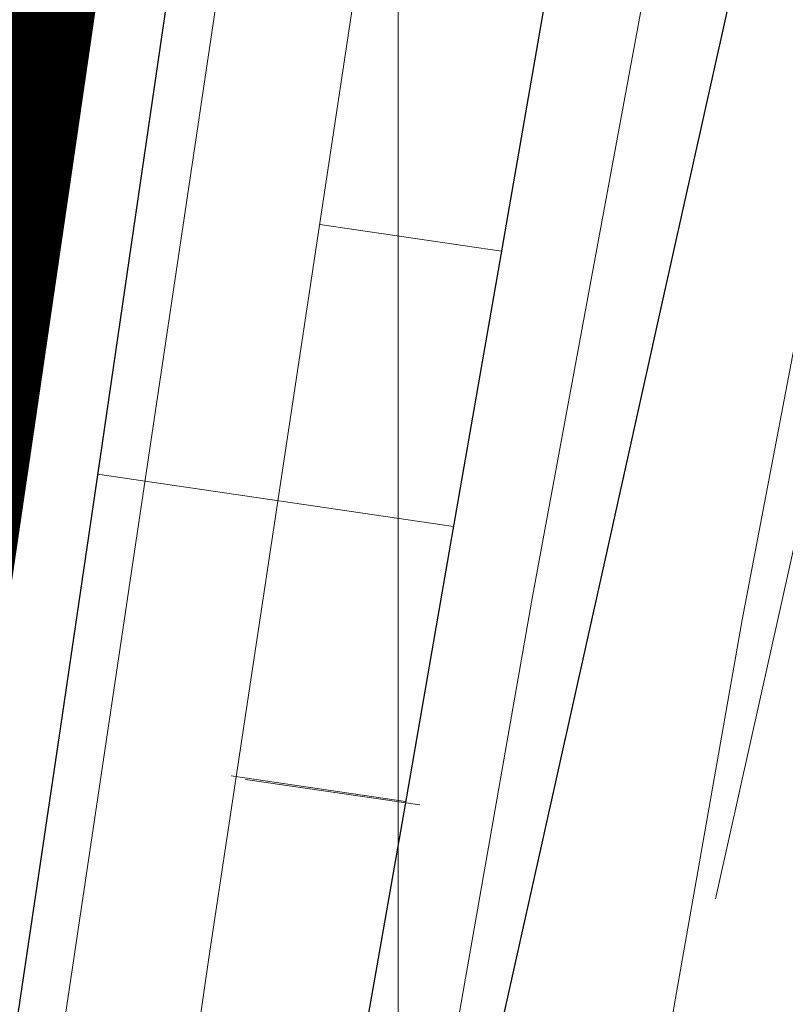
# Model space of a CAD drawing. Header units: metres. Extents: x 102313 to 104557, y 415820 to 422103.
# Tile 798 of 865: x 103793 to 103807, y 419509 to 419526. Entities that reach past the tile are written whole.
import ezdxf

# ---------------------------------------------------------------- set-up
doc = ezdxf.new("R2010")
doc.units = ezdxf.units.M
doc.header["$MEASUREMENT"] = 0
doc.linetypes.add('DGN Style 5', pattern=[84.730388, 36.313023, -48.417365])
doc.linetypes.add('KG-GV', pattern=[42, 12, -6, 0, -6, 12, -6])
for name, color, linetype, lineweight in [('00-50m-Bowgr-markering rijstrook', 4, 'DGN Style 5', 0), ('00-Coordinaten', 7, 'Continuous', 0), ('N-WE-GW-GRONDWERK-G', 3, 'Continuous', 30), ('N-WE-GW-GRONDWERK_KRUIN-G', 3, 'Continuous', 30), ('N-WE-GW-TALUDARCERING-G', 90, 'Continuous', 13), ('N-WE-KG-GRONDVERWERVING-G', 130, 'KG-GV', 30), ('N-WE-VH-KANTVERHARDING-GD', 6, 'Continuous', 30), ('Oever_slootkant', 92, 'Continuous', 0), ('Terrein_onbegroeid', 94, 'Continuous', 0), ('water', 2, 'Continuous', 0)]:
    doc.layers.add(name, color=color, linetype=linetype, lineweight=lineweight)

msp = doc.modelspace()

# ---------------------------------------------------------------- linework, layer by layer
at = {"layer": '00-50m-Bowgr-markering rijstrook', "flags": 128}
msp.add_lwpolyline([(103905.514, 420045.784), (103904.698, 420040.858), (103903.88, 420035.933), (103903.059, 420031.008), (103902.236, 420026.084), (103901.411, 420021.16), (103900.583, 420016.236), (103899.753, 420011.313), (103899.224, 420008.191), (103898.92, 420006.391), (103898.084, 420001.468), (103897.246, 419996.547), (103896.406, 419991.625), (103895.563, 419986.705), (103894.718, 419981.784), (103893.87, 419976.864), (103893.019, 419971.945), (103892.618, 419969.629), (103892.166, 419967.026), (103891.311, 419962.107), (103890.453, 419957.189), (103889.592, 419952.271), (103888.729, 419947.353), (103887.864, 419942.437), (103886.996, 419937.52), (103886.125, 419932.604), (103885.252, 419927.688), (103884.376, 419922.773), (103883.498, 419917.859), (103882.618, 419912.944), (103881.735, 419908.031), (103880.849, 419903.117), (103879.961, 419898.204), (103879.07, 419893.292), (103878.177, 419888.38), (103877.281, 419883.468), (103876.383, 419878.557), (103875.483, 419873.647), (103874.579, 419868.737), (103873.674, 419863.827), (103872.765, 419858.918), (103871.855, 419854.009), (103870.942, 419849.101), (103870.242, 419844.153), (103869.539, 419839.205), (103868.834, 419834.257), (103868.126, 419829.31), (103867.416, 419824.363), (103866.703, 419819.416), (103865.988, 419814.469), (103865.27, 419809.523), (103864.55, 419804.577), (103863.827, 419799.631), (103863.101, 419794.685), (103862.373, 419789.74), (103861.643, 419784.795), (103860.91, 419779.85), (103860.174, 419774.906), (103859.436, 419769.961), (103858.695, 419765.017), (103857.952, 419760.074), (103857.245, 419756.467), (103856.99, 419755.172), (103856.027, 419750.272), (103855.06, 419745.371), (103854.922, 419744.671), (103854.092, 419740.472), (103853.121, 419735.573), (103852.147, 419730.674), (103851.171, 419725.776), (103850.192, 419720.878), (103849.211, 419715.981), (103848.227, 419711.084), (103847.241, 419706.188), (103846.252, 419701.292), (103845.261, 419696.397), (103844.267, 419691.502), (103843.271, 419686.608), (103842.272, 419681.714), (103841.271, 419676.821), (103840.267, 419671.929), (103839.261, 419667.037), (103838.252, 419662.145), (103837.241, 419657.254), (103836.227, 419652.363), (103835.211, 419647.473), (103834.192, 419642.584), (103833.171, 419637.695), (103832.148, 419632.806), (103831.121, 419627.918), (103830.093, 419623.031), (103829.061, 419618.144), (103828.028, 419613.257), (103826.992, 419608.372), (103825.953, 419603.486), (103824.912, 419598.601), (103823.868, 419593.717), (103822.822, 419588.833), (103821.773, 419583.95), (103820.722, 419579.068), (103819.668, 419574.185), (103818.612, 419569.304), (103817.554, 419564.423), (103816.493, 419559.542), (103815.429, 419554.662), (103814.363, 419549.783), (103813.294, 419544.904), (103813.293, 419544.9), (103812.223, 419540.026), (103811.15, 419535.148), (103810.073, 419530.271), (103808.995, 419525.394), (103807.914, 419520.518), (103806.83, 419515.642), (103805.744, 419510.767), (103804.656, 419505.893), (103803.565, 419501.019), (103802.471, 419496.145), (103801.375, 419491.273), (103800.277, 419486.4), (103799.176, 419481.529), (103798.072, 419476.658), (103796.966, 419471.787), (103795.858, 419466.917), (103794.747, 419462.048), (103793.633, 419457.179), (103792.518, 419452.311), (103791.399, 419447.443), (103790.278, 419442.576), (103789.155, 419437.709), (103788.029, 419432.843), (103786.901, 419427.978), (103785.77, 419423.113), (103784.637, 419418.249), (103783.501, 419413.385), (103782.363, 419408.522), (103781.222, 419403.659), (103780.079, 419398.797), (103778.933, 419393.936), (103777.785, 419389.075), (103776.561, 419384.232), (103775.335, 419379.39), (103774.106, 419374.549), (103772.875, 419369.708), (103771.642, 419364.868), (103770.406, 419360.028), (103769.24, 419355.172), (103769.157, 419354.826), (103768.072, 419350.316), (103766.902, 419345.461), (103765.729, 419340.606), (103764.553, 419335.752), (103763.375, 419330.899), (103762.195, 419326.046), (103761.012, 419321.194), (103759.827, 419316.342), (103758.639, 419311.491), (103757.449, 419306.641), (103756.256, 419301.791), (103755.06, 419296.942), (103753.863, 419292.093), (103752.663, 419287.245), (103751.46, 419282.398), (103750.255, 419277.551), (103749.047, 419272.705), (103747.837, 419267.86), (103746.624, 419263.015), (103745.409, 419258.17), (103744.192, 419253.327), (103742.972, 419248.484), (103741.749, 419243.641), (103740.524, 419238.8), (103739.297, 419233.959), (103738.067, 419229.118), (103736.834, 419224.278), (103735.6, 419219.439), (103734.362, 419214.6), (103733.122, 419209.762), (103731.88, 419204.925), (103730.635, 419200.088), (103729.388, 419195.252), (103728.138, 419190.417), (103727.152, 419186.606), (103726.886, 419185.582), (103725.632, 419180.747), (103724.375, 419175.913), (103723.116, 419171.08), (103721.855, 419166.247), (103721.676, 419165.562), (103720.591, 419161.414), (103719.325, 419156.582), (103718.057, 419151.751), (103716.787, 419146.92), (103715.515, 419142.09), (103714.24, 419137.261), (103712.963, 419132.432), (103711.684, 419127.604), (103710.403, 419122.776), (103709.119, 419117.949), (103707.833, 419113.122), (103706.545, 419108.296), (103705.255, 419103.471), (103703.963, 419098.646), (103702.668, 419093.822), (103701.371, 419088.999), (103700.072, 419084.176), (103698.77, 419079.353), (103697.467, 419074.532), (103696.161, 419069.711), (103694.853, 419064.89), (103693.543, 419060.07), (103692.23, 419055.251), (103690.915, 419050.432), (103689.599, 419045.614), (103688.279, 419040.796), (103686.958, 419035.979), (103685.634, 419031.163), (103684.309, 419026.347), (103682.981, 419021.532), (103681.65, 419016.718), (103680.318, 419011.904), (103678.983, 419007.091), (103677.646, 419002.278), (103676.307, 418997.466), (103674.966, 418992.655), (103673.622, 418987.844), (103672.276, 418983.034), (103670.928, 418978.225), (103669.578, 418973.416), (103668.225, 418968.607), (103666.871, 418963.8), (103665.514, 418958.993), (103664.155, 418954.186), (103662.793, 418949.381), (103661.43, 418944.575), (103660.064, 418939.771), (103658.696, 418934.967), (103657.326, 418930.164), (103655.954, 418925.361), (103654.579, 418920.559), (103653.202, 418915.758), (103651.823, 418910.957), (103650.442, 418906.157), (103649.058, 418901.358), (103647.673, 418896.559), (103646.285, 418891.761), (103644.894, 418886.963), (103643.502, 418882.166), (103642.108, 418877.37), (103640.711, 418872.575), (103639.312, 418867.78), (103637.911, 418862.985), (103636.507, 418858.192), (103635.102, 418853.399), (103633.694, 418848.606), (103632.284, 418843.815), (103630.872, 418839.024), (103629.457, 418834.233), (103628.04, 418829.443), (103626.622, 418824.654), (103625.2, 418819.866), (103623.777, 418815.078), (103622.352, 418810.291), (103620.924, 418805.505), (103619.494, 418800.719), (103618.062, 418795.934), (103616.628, 418791.149), (103615.67, 418787.959), (103615.191, 418786.365), (103613.752, 418781.582), (103612.311, 418776.8), (103610.868, 418772.018), (103609.423, 418767.237), (103607.975, 418762.456), (103606.525, 418757.676), (103605.073, 418752.897), (103603.619, 418748.119), (103602.163, 418743.341), (103600.704, 418738.564), (103599.243, 418733.787), (103597.78, 418729.011), (103596.315, 418724.236), (103594.848, 418719.462), (103593.378, 418714.688), (103591.906, 418709.915), (103590.432, 418705.143), (103588.956, 418700.371), (103587.478, 418695.6), (103585.997, 418690.829), (103584.514, 418686.06), (103583.029, 418681.291), (103581.542, 418676.522), (103580.053, 418671.755), (103578.561, 418666.988), (103577.067, 418662.222), (103575.571, 418657.456), (103574.073, 418652.691), (103572.573, 418647.927), (103571.07, 418643.164), (103569.565, 418638.401)], dxfattribs=at)
at = {"layer": '00-Coordinaten'}
msp.add_line((103800, 420000), (103800, 417600), dxfattribs=at)
at = {"layer": 'N-WE-GW-GRONDWERK-G', "flags": 128}
msp.add_lwpolyline([(103796.104, 419528.248), (103795.385, 419523.299), (103794.66, 419518.35), (103793.931, 419513.402), (103793.198, 419508.455), (103792.266, 419503.551), (103791.329, 419498.649), (103790.388, 419493.747), (103789.442, 419488.846), (103788.491, 419483.946), (103787.536, 419479.047), (103786.576, 419474.149), (103785.611, 419469.252), (103784.642, 419464.356), (103783.668, 419459.461), (103782.689, 419454.566), (103781.706, 419449.673), (103780.718, 419444.78)], dxfattribs=at)
at = {"layer": 'N-WE-GW-GRONDWERK_KRUIN-G', "flags": 128}
msp.add_lwpolyline([(103802.665, 419526.796), (103801.812, 419521.872), (103800.957, 419516.949), (103800.1, 419512.026), (103799.239, 419507.104), (103798.149, 419502.233), (103797.056, 419497.362), (103795.961, 419492.492), (103794.863, 419487.622), (103793.763, 419482.754), (103792.66, 419477.885), (103791.554, 419473.017), (103790.447, 419468.15), (103789.336, 419463.284), (103788.223, 419458.417), (103787.108, 419453.552), (103785.99, 419448.687), (103784.87, 419443.823)], dxfattribs=at)
at = {"layer": 'N-WE-GW-TALUDARCERING-G', "flags": 128}
for points in [[(103798.597, 419522.554), (103801.848, 419522.079)], [(103794.621, 419518.081), (103800.991, 419517.145)], [(103797.012, 419512.676), (103800.133, 419512.218)], [(103797.266, 419512.611), (103800.388, 419512.156)]]:
    msp.add_lwpolyline(points, dxfattribs=at)
at = {"layer": 'N-WE-KG-GRONDVERWERVING-G', "linetype": 'Continuous', "lineweight": 0, "ltscale": 5, "const_width": 7.5, "flags": 128}
msp.add_lwpolyline([(103791.937, 419534.277), (103791.222, 419529.329), (103790.503, 419524.382), (103789.78, 419519.436), (103789.051, 419514.491), (103788.318, 419509.546), (103787.387, 419504.645), (103786.451, 419499.745), (103785.51, 419494.845), (103784.564, 419489.947), (103783.614, 419485.05), (103782.659, 419480.153), (103781.7, 419475.258), (103780.736, 419470.363), (103779.767, 419465.469), (103778.794, 419460.576), (103777.816, 419455.685), (103776.833, 419450.794), (103775.845, 419445.903), (103774.853, 419441.014)], dxfattribs=at)
at = {"layer": 'N-WE-VH-KANTVERHARDING-GD', "flags": 128}
msp.add_lwpolyline([(103806.9, 419530.972), (103805.822, 419526.097), (103804.741, 419521.222), (103803.658, 419516.348), (103802.572, 419511.475), (103801.484, 419506.602), (103800.393, 419501.73), (103799.3, 419496.858), (103798.205, 419491.987), (103797.106, 419487.116), (103796.006, 419482.246), (103794.903, 419477.376), (103793.797, 419472.508), (103792.689, 419467.639), (103791.579, 419462.771), (103790.465, 419457.904), (103789.35, 419453.037), (103788.232, 419448.171)], dxfattribs=at)
at = {"layer": 'Oever_slootkant', "flags": 128}
msp.add_lwpolyline([(103779.277, 419400.452), (103783.996, 419425.327), (103784.476, 419428.275), (103786.176, 419438.717), (103790.178, 419464.842), (103796.613, 419509.416), (103800.858, 419537.565), (103802.191, 419545.658), (103803.081, 419551.428), (103803.403, 419553.513), (103802.27, 419554.242)], dxfattribs=at)
at = {"layer": 'Terrein_onbegroeid', "flags": 128}
for points in [[(103843.822, 419675.449), (103841.238, 419663.938), (103835.459, 419642.156), (103827.326, 419613.102), (103823.598, 419598.968), (103818.501, 419579.041), (103815.436, 419565.371), (103810.877, 419540.217), (103806.161, 419515.471), (103800.676, 419484.329)], [(103799.001, 419556.183), (103804.3, 419554.999), (103805.229, 419554.636), (103806.105, 419554.124), (103806.89, 419553.481), (103807.564, 419552.723), (103808.11, 419551.869), (103808.516, 419550.939), (103808.873, 419550.878), (103802.406, 419515.889), (103797.445, 419487.624), (103790.36, 419444.421)]]:
    msp.add_lwpolyline(points, dxfattribs=at)
at = {"layer": 'water', "flags": 128}
msp.add_lwpolyline([(103774.247, 419401.141), (103783.185, 419454.978), (103789.855, 419498.361), (103795.556, 419536.21), (103796.952, 419545.732), (103797.677, 419549.54), (103798.161, 419552.337), (103798.521, 419553.288), (103798.735, 419553.299), (103799.424, 419553.227), (103800.078, 419552.999), (103800.662, 419552.628), (103799.634, 419546.856), (103797.387, 419530.847), (103789.985, 419481.155)], dxfattribs=at)

doc.saveas('drawing.dxf')
